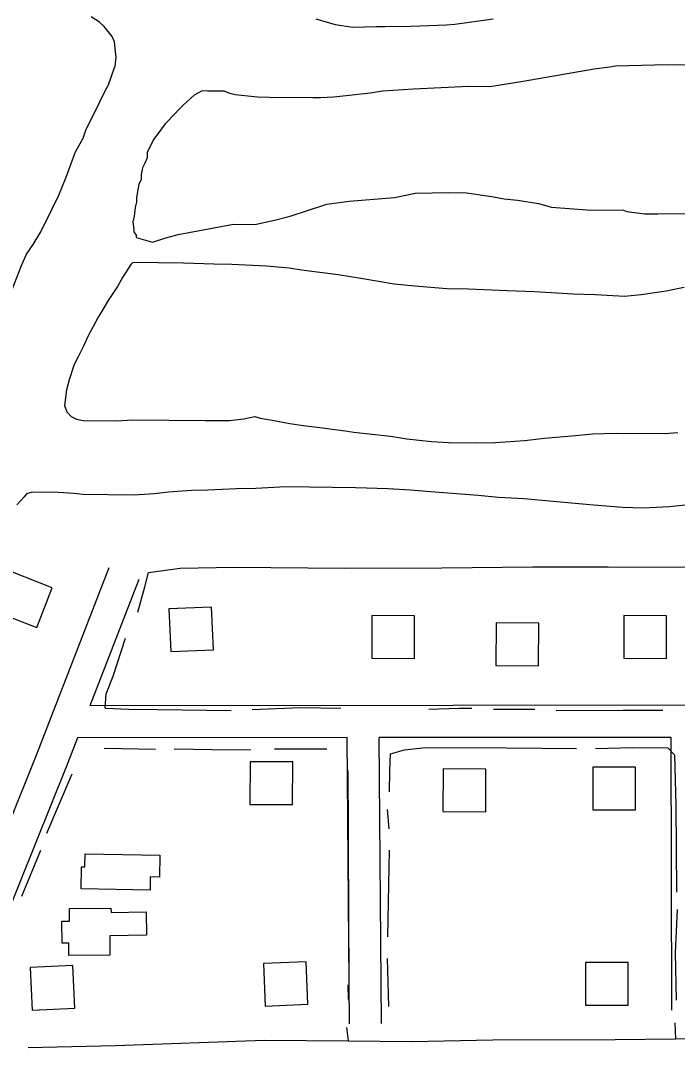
# Model space of a CAD drawing. Extents: x 3329332 to 3367211, y 631066 to 656469.
# Drawn here: x 3349953 to 3350568, y 653148 to 654110 of the extents above; entities that cross this region are included whole.
import ezdxf

# ---------------------------------------------------------------- set-up
doc = ezdxf.new("R2010")
doc.units = 0
for name, color, linetype in [('V-BLDG-OTLN', 7, 'Continuous'), ('V-ROAD-CNTR', 7, 'Continuous'), ('V-SITE-VEGE', 7, 'Continuous'), ('V-TOPO-SHOR', 7, 'Continuous')]:
    doc.layers.add(name, color=color, linetype=linetype)

msp = doc.modelspace()

# ---------------------------------------------------------------- linework, layer by layer
at = {"layer": 'V-BLDG-OTLN'}
for points in [[(3349945.43, 653593.35), (3349930.9, 653556.08), (3349968.17, 653541.55), (3349982.7, 653578.82)], [(3350091.96, 653559.01), (3350093.75, 653519.05), (3350133.71, 653520.84), (3350131.92, 653560.8)], [(3350322.19, 653552.68), (3350282.19, 653552.82), (3350282.05, 653512.82), (3350322.05, 653512.68)], [(3350438.49, 653545.84), (3350398.49, 653545.98), (3350398.35, 653505.98), (3350438.35, 653505.84)], [(3350558.2, 653552.68), (3350518.2, 653552.82), (3350518.07, 653512.82), (3350558.07, 653512.68)], [(3350208, 653415.76), (3350168, 653415.89), (3350167.86, 653375.89), (3350207.86, 653375.76)], [(3350529.13, 653410.73), (3350489.13, 653410.87), (3350488.99, 653370.87), (3350528.99, 653370.73)], [(3350388.89, 653409.02), (3350348.89, 653409.16), (3350348.75, 653369.16), (3350388.75, 653369.02)], [(3350013.39, 653329.58), (3350083.43, 653328.25), (3350083.04, 653307.74), (3350074.55, 653307.91), (3350074.32, 653295.57), (3350009.77, 653296.8), (3350010.16, 653317.35), (3350013.16, 653317.29)], [(3350071.12, 653253.34), (3350036.54, 653252.86), (3350036.8, 653234.72), (3349998.29, 653234.18), (3349998.13, 653246.03), (3349991.94, 653245.95), (3349991.66, 653266.5), (3349998.98, 653266.6), (3349998.82, 653278.28), (3350037.72, 653278.82), (3350037.77, 653274.69), (3350070.82, 653275.14)], [(3350180.49, 653226.74), (3350182.28, 653186.78), (3350222.24, 653188.57), (3350220.45, 653228.53)], [(3350522.29, 653227.73), (3350482.29, 653227.87), (3350482.15, 653187.87), (3350522.15, 653187.73)], [(3349962.04, 653223.01), (3349963.83, 653183.05), (3350003.79, 653184.85), (3350001.99, 653224.81)]]:
    msp.add_lwpolyline(points, close=True, dxfattribs=at)
at = {"layer": 'V-ROAD-CNTR'}
for points in [[(3350035.76, 653597.43), (3349968.01, 653422.63), (3349865.08, 653167.29)], [(3350063.74, 653586.59), (3350017.92, 653468.38)], [(3351038.81, 653469.05), (3350017.92, 653468.38)], [(3350006.29, 653438.37), (3349995.91, 653411.6), (3349892.91, 653156.07)], [(3350258.95, 653438.54), (3350006.29, 653438.37)], [(3350261.05, 653170.4), (3350258.95, 653438.54)], [(3350562.49, 653438.74), (3350288.95, 653438.56)], [(3350291.05, 653170.63), (3350288.95, 653438.56)], [(3350563.14, 653183.08), (3350562.49, 653438.74)]]:
    msp.add_lwpolyline(points, dxfattribs=at)
at = {"layer": 'V-SITE-VEGE'}
for p, q in [((3350027.03, 654108.7), (3350019.16, 654113.89)), ((3350229.77, 654111.83), (3350247.82, 654106.51)), ((3350359.93, 654106.81), (3350395.67, 654112.02)), ((3350031.5, 654104.67), (3350027.03, 654108.7)), ((3350038.75, 654095.53), (3350031.5, 654104.67)), ((3350247.82, 654106.51), (3350264.21, 654104.04)), ((3350264.21, 654104.04), (3350286.3, 654104.9)), ((3350286.3, 654104.9), (3350294.23, 654104.8)), ((3350294.23, 654104.8), (3350318.58, 654105.06)), ((3350318.58, 654105.06), (3350352, 654106.34)), ((3350352, 654106.34), (3350359.93, 654106.81)), ((3350040.95, 654090.4), (3350038.75, 654095.53)), ((3350041.97, 654081.33), (3350040.95, 654090.4)), ((3350041.8, 654067.74), (3350042.46, 654075.66)), ((3350042.46, 654075.66), (3350041.97, 654081.33)), ((3350035.35, 654050.27), (3350040.64, 654065.49)), ((3350040.64, 654065.49), (3350041.8, 654067.74)), ((3350490.48, 654064.66), (3350421.88, 654053.07)), ((3350505.02, 654066.56), (3350490.48, 654064.66)), ((3350510.22, 654067.53), (3350505.02, 654066.56)), ((3350558.98, 654068.99), (3350510.22, 654067.53)), ((3350584.91, 654068.67), (3350558.98, 654068.99)), ((3350022, 654023.26), (3350032.46, 654045.21)), ((3350032.46, 654045.21), (3350035.35, 654050.27)), ((3350321.2, 654046.03), (3350292.14, 654044.32)), ((3350373.08, 654048.5), (3350321.2, 654046.03)), ((3350392.79, 654048.25), (3350373.08, 654048.5)), ((3350421.88, 654053.07), (3350392.79, 654048.25)), ((3350115.78, 654040.3), (3350105.29, 654031.09)), ((3350123.09, 654044.36), (3350115.78, 654040.3)), ((3350128.27, 654044.29), (3350123.09, 654044.36)), ((3350143.83, 654044.1), (3350128.27, 654044.29)), ((3350148.99, 654041.96), (3350143.83, 654044.1)), ((3350154.16, 654040.86), (3350148.99, 654041.96)), ((3350174.87, 654038.53), (3350154.16, 654040.86)), ((3350186.28, 654038.38), (3350174.87, 654038.53)), ((3350226.72, 654037.88), (3350186.28, 654038.38)), ((3350233.98, 654037.79), (3350226.72, 654037.88)), ((3350246.43, 654038.67), (3350233.98, 654037.79)), ((3350280.71, 654042.39), (3350246.43, 654038.67)), ((3350292.14, 654044.32), (3350280.71, 654042.39)), ((3350102.14, 654028.02), (3350090.58, 654015.72)), ((3350105.29, 654031.09), (3350102.14, 654028.02)), ((3350014.45, 654008.63), (3350022, 654023.26)), ((3350090.58, 654015.72), (3350088.48, 654013.68)), ((3350011.52, 654000.18), (3350014.45, 654008.63)), ((3350084.26, 654007.5), (3350077.93, 653999.29)), ((3350088.48, 654013.68), (3350084.26, 654007.5)), ((3350004.56, 653987.24), (3350011.52, 654000.18)), ((3350077.93, 653999.29), (3350071.56, 653986.92)), ((3350001.64, 653979.92), (3350004.56, 653987.24)), ((3350071.56, 653986.92), (3350071.49, 653981.74)), ((3349998.12, 653970.33), (3350001.64, 653979.92)), ((3350071.49, 653981.74), (3350069.35, 653976.58)), ((3349995.77, 653963.57), (3349998.12, 653970.33)), ((3350067.23, 653972.45), (3350066.11, 653966.25)), ((3350069.35, 653976.58), (3350067.23, 653972.45)), ((3349988.77, 653946.67), (3349995.77, 653963.57)), ((3350066.05, 653961.06), (3350063.92, 653956.94)), ((3350066.11, 653966.25), (3350066.05, 653961.06)), ((3350063.92, 653956.94), (3350061.69, 653944.52)), ((3350303.34, 653944.62), (3350323.09, 653948.52)), ((3350323.09, 653948.52), (3350354.21, 653949.17)), ((3350354.21, 653949.17), (3350370.81, 653948.96)), ((3350370.81, 653948.96), (3350394.62, 653945.55)), ((3349982.37, 653933.16), (3349988.77, 653946.67)), ((3350061.64, 653940.38), (3350060.54, 653935.2)), ((3350061.69, 653944.52), (3350061.64, 653940.38)), ((3350240, 653938.15), (3350260.77, 653941)), ((3350260.77, 653941), (3350303.34, 653944.62)), ((3350394.62, 653945.55), (3350406, 653943.34)), ((3350406, 653943.34), (3350418.43, 653942.14)), ((3350418.43, 653942.14), (3350438.09, 653938.79)), ((3350438.09, 653938.79), (3350450.5, 653935.52)), ((3349971.92, 653912.34), (3349982.37, 653933.16)), ((3350060.54, 653935.2), (3350059.4, 653926.92)), ((3350205.63, 653927.17), (3350240, 653938.15)), ((3350450.5, 653935.52), (3350483.65, 653933.04)), ((3350483.65, 653933.04), (3350517.87, 653932.61)), ((3350517.87, 653932.61), (3350520.97, 653931.53)), ((3350520.97, 653931.53), (3350537.53, 653929.25)), ((3350537.53, 653929.25), (3350549.98, 653929.1)), ((3350549.98, 653929.1), (3350595.62, 653929.56)), ((3350059.4, 653926.92), (3350058.3, 653921.75)), ((3350058.3, 653921.75), (3350059.24, 653914.48)), ((3350100.67, 653909.81), (3350152.65, 653919.53)), ((3350152.65, 653919.53), (3350172.35, 653919.29)), ((3350172.35, 653919.29), (3350191.06, 653923.2)), ((3350191.06, 653923.2), (3350205.63, 653927.17)), ((3349964.98, 653900.54), (3349971.92, 653912.34)), ((3350059.24, 653914.48), (3350059.22, 653912.4)), ((3350059.22, 653912.4), (3350061.25, 653909.27)), ((3350089.22, 653906.84), (3350100.67, 653909.81)), ((3349958.64, 653891.56), (3349964.98, 653900.54)), ((3350061.25, 653909.27), (3350061.23, 653907.19)), ((3350061.23, 653907.19), (3350076.73, 653902.85)), ((3350076.73, 653902.85), (3350089.22, 653906.84)), ((3349953.97, 653880.86), (3349958.64, 653891.56)), ((3350056.47, 653881.85), (3350054.16, 653878.48)), ((3350058.19, 653883.52), (3350056.47, 653881.85)), ((3350105.74, 653882.93), (3350058.19, 653883.52)), ((3350134.04, 653882.01), (3350105.74, 653882.93)), ((3350151.02, 653881.8), (3350134.04, 653882.01)), ((3350183.28, 653880.26), (3350151.02, 653881.8)), ((3349945.2, 653858.32), (3349953.97, 653880.86)), ((3350054.16, 653878.48), (3350048.39, 653869.49)), ((3350204.77, 653878.3), (3350183.28, 653880.26)), ((3350216.07, 653876.46), (3350204.77, 653878.3)), ((3350250.56, 653872.06), (3350216.07, 653876.46)), ((3350273.72, 653868.38), (3350250.56, 653872.06)), ((3350048.39, 653869.49), (3350043.75, 653861.05)), ((3350303.1, 653863.48), (3350273.72, 653868.38)), ((3350322.33, 653861.54), (3350303.1, 653863.48)), ((3350043.75, 653861.05), (3350034.52, 653847.01)), ((3350352.31, 653858.9), (3350322.33, 653861.54)), ((3350372.69, 653858.65), (3350352.31, 653858.9)), ((3350408.91, 653857.06), (3350372.69, 653858.65)), ((3350434.37, 653856.18), (3350408.91, 653857.06)), ((3350470.58, 653854.03), (3350434.37, 653856.18)), ((3350491.52, 653853.2), (3350470.58, 653854.03)), ((3350518.68, 653851.73), (3350491.52, 653853.2)), ((3350534.56, 653853.23), (3350518.68, 653851.73)), ((3350557.82, 653856.91), (3350534.56, 653853.23)), ((3350574.84, 653860.09), (3350557.82, 653856.91)), ((3350034.52, 653847.01), (3350028.74, 653837.46)), ((3350028.74, 653837.46), (3350025.84, 653832.4)), ((3350025.84, 653832.4), (3350015.99, 653814.41)), ((3350015.99, 653814.41), (3350011.92, 653805.4)), ((3350011.92, 653805.4), (3350006.69, 653794.7)), ((3350006.69, 653794.7), (3350003.21, 653787.95)), ((3350003.21, 653787.95), (3349998.5, 653773.86)), ((3349998.5, 653773.86), (3349996.12, 653764.26)), ((3349996.12, 653764.26), (3349994.23, 653749.57)), ((3349994.23, 653749.57), (3349996.43, 653743.87)), ((3349996.43, 653743.87), (3350000.33, 653739.3)), ((3350000.33, 653739.3), (3350005.4, 653736.97)), ((3350005.4, 653736.97), (3350011.61, 653735.76)), ((3350148.64, 653735.75), (3350162.24, 653737.28)), ((3350162.24, 653737.28), (3350172.46, 653739.41)), ((3350172.46, 653739.41), (3350177.54, 653737.65)), ((3350177.54, 653737.65), (3350188.84, 653735.81)), ((3350011.61, 653735.76), (3350042.75, 653735.37)), ((3350042.75, 653735.37), (3350058.05, 653736.31)), ((3350058.05, 653736.31), (3350125.98, 653735.46)), ((3350125.98, 653735.46), (3350148.64, 653735.75)), ((3350188.84, 653735.81), (3350205.22, 653732.78)), ((3350205.22, 653732.78), (3350218.22, 653730.92)), ((3350218.22, 653730.92), (3350233.48, 653729.03)), ((3350233.48, 653729.03), (3350257.23, 653725.9)), ((3350257.23, 653725.9), (3350265.14, 653724.67)), ((3350265.14, 653724.67), (3350299.63, 653720.84)), ((3350299.63, 653720.84), (3350314.88, 653718.39)), ((3350314.88, 653718.39), (3350338.07, 653715.83)), ((3350425.27, 653717.01), (3350443.99, 653719.04)), ((3350443.99, 653719.04), (3350472.89, 653721.51)), ((3350472.89, 653721.51), (3350488.77, 653723.01)), ((3350488.77, 653723.01), (3350510.86, 653723.87)), ((3350510.86, 653723.87), (3350556.15, 653723.3)), ((3350556.15, 653723.3), (3350568.62, 653724.28)), ((3350338.07, 653715.83), (3350353.91, 653715.07)), ((3350353.91, 653715.07), (3350380.52, 653714.73)), ((3350380.52, 653714.73), (3350398.07, 653715.08)), ((3350398.07, 653715.08), (3350425.27, 653717.01)), ((3350113.27, 653669.94), (3350091.74, 653668.51)), ((3350128.57, 653670.32), (3350113.27, 653669.94)), ((3350155.2, 653671.68), (3350128.57, 653670.32)), ((3350173.32, 653672.02), (3350155.2, 653671.68)), ((3350201.65, 653673.37), (3350173.32, 653672.02)), ((3350266.75, 653672.56), (3350201.65, 653673.37)), ((3350297.31, 653671.61), (3350266.75, 653672.56)), ((3350318.25, 653670.22), (3350297.31, 653671.61)), ((3350336.92, 653668.85), (3350318.25, 653670.22)), ((3349956.36, 653663.97), (3349949.48, 653656.7)), ((3349958.66, 653666.77), (3349956.36, 653663.97)), ((3349963.78, 653668.41), (3349958.66, 653666.77)), ((3349988.12, 653668.11), (3349963.78, 653668.41)), ((3350002.84, 653667.36), (3349988.12, 653668.11)), ((3350011.31, 653666.12), (3350002.84, 653667.36)), ((3350059.43, 653665.52), (3350011.31, 653666.12)), ((3350078.13, 653666.98), (3350059.43, 653665.52)), ((3350091.74, 653668.51), (3350078.13, 653666.98)), ((3350353.31, 653667.51), (3350336.92, 653668.85)), ((3350381.6, 653665.46), (3350353.31, 653667.51)), ((3350400.83, 653663.52), (3350381.6, 653665.46)), ((3350424.59, 653662.09), (3350400.83, 653663.52)), ((3350441.56, 653660.75), (3350424.59, 653662.09)), ((3350489.63, 653656.19), (3350441.56, 653660.75)), ((3350517.35, 653654.14), (3350489.63, 653656.19)), ((3350536.02, 653653.34), (3350517.35, 653654.14)), ((3350560.96, 653654.73), (3350536.02, 653653.34)), ((3350594.41, 653658.28), (3350560.96, 653654.73))]:
    msp.add_line(p, q, dxfattribs=at)
at = {"layer": 'V-TOPO-SHOR'}
for p, q in [((3350396.09, 653465.25), (3350434.64, 653465.25)), ((3350031.27, 653428.63), (3350079.45, 653427.55)), ((3350190.79, 653428.09), (3350239.95, 653427.95)), ((3350001.1, 653404.15), (3349977.27, 653348.54)), ((3350298.37, 653352.89), (3350296.78, 653371.04)), ((3349971.77, 653332.71), (3349953.89, 653289.56)), ((3350297.11, 653251.78), (3350298.57, 653332.93)), ((3350298.11, 653186.47), (3350296.85, 653231.38)), ((3350260.1, 653193.1), (3350259.82, 653206.71)), ((3350565.91, 653171.35), (3350566.67, 653156.17)), ((3350258.41, 653166.83), (3350259.89, 653154.3)), ((3349960.09, 653148.16), (3350042.04, 653150.03))]:
    msp.add_line(p, q, dxfattribs=at)
for points in [[(3350062.76, 653556.16), (3350069.31, 653579.69), (3350072.94, 653593.33)], [(3350072.94, 653593.33), (3350102.39, 653597.3), (3350153, 653598.11), (3350256.61, 653597.3), (3350347.7, 653597.61), (3350433.01, 653598.47), (3350503.37, 653598.56), (3350611.32, 653598.18), (3350724.59, 653599.17), (3350820.96, 653598.45), (3350884.58, 653598.62), (3350944.83, 653598.84), (3350954.48, 653598.82)], [(3350032.23, 653465.93), (3350033.36, 653479.41), (3350039.84, 653496.2), (3350051.37, 653531.72)], [(3350032.23, 653465.93), (3350054.39, 653465.18), (3350081.38, 653464.84), (3350150.28, 653463.98)], [(3350170.05, 653464.7), (3350215.38, 653466.54), (3350252.96, 653466.07)], [(3350335.36, 653465.04), (3350363.81, 653466.13), (3350375.86, 653465.98)], [(3350454.87, 653464.03), (3350517.53, 653464.22), (3350554.64, 653464.23)], [(3350298.72, 653387.7), (3350298.97, 653407.46), (3350299.65, 653423.35), (3350312.71, 653427.05), (3350332.5, 653429.21), (3350408.15, 653428.75), (3350473.69, 653428.41)], [(3350491.52, 653428.19), (3350526.72, 653429.2), (3350559.48, 653428.79), (3350565.67, 653422.45), (3350567.01, 653375.2), (3350567.44, 653293.74)], [(3350096.81, 653427.81), (3350132.47, 653427.37), (3350168.61, 653426.92)], [(3350260.93, 653223.47), (3350260.48, 653260.21), (3350260.27, 653351.81), (3350260.06, 653407.58)], [(3350568.2, 653277.35), (3350566.25, 653236.89), (3350567.14, 653192.54)], [(3350042.04, 653150.03), (3350181.52, 653154.86), (3350259.89, 653154.3), (3350319.47, 653153.87), (3350395.35, 653155.3)], [(3350395.35, 653155.3), (3350510.06, 653155.76), (3350566.67, 653156.17), (3350603.78, 653156.45), (3350631.52, 653156.65)]]:
    msp.add_lwpolyline(points, dxfattribs=at)

doc.saveas('drawing.dxf')
